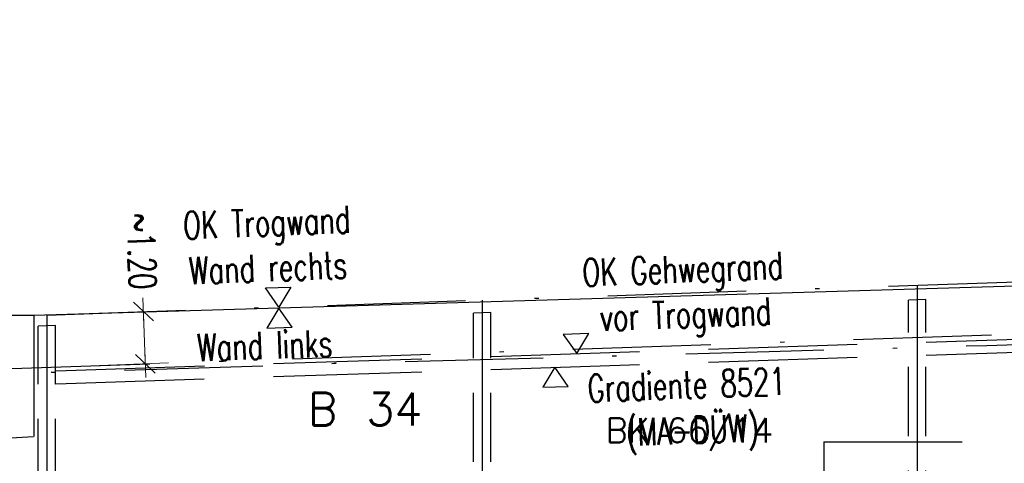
# Model space of a CAD drawing. Header units: metres. Extents: x 3458045 to 3462392, y 5482308 to 5484762.
# Tile 391 of 458: x 3461243 to 3461265, y 5484007 to 5484017. Entities that reach past the tile are written whole.
import ezdxf
from ezdxf.enums import TextEntityAlignment as Align

# ---------------------------------------------------------------- set-up
doc = ezdxf.new("R2010")
doc.units = ezdxf.units.M
doc.header["$PDMODE"] = 3
doc.header["$PDSIZE"] = 0.1
for name, pattern in [('AUSGEZOGEN', [2, 1, 1]), ('DURCHGEZOGEN', [0]), ('STRICHPUNKT2', [12.7, 6.35, -3.175, 0, -3.175]), ('VERDECKT2', [4.7625, 3.175, -1.5875])]:
    doc.linetypes.add(name, pattern=pattern)
doc.layers.get('0').update_dxf_attribs({"linetype": 'CONTINUOUS'})
doc.layers.get('DEFPOINTS').update_dxf_attribs({"linetype": 'CONTINUOUS'})
for name, color, linetype in [('BAUER_BK 2014', 1, 'CONTINUOUS'), ('BAUER_BK BESTAND', 170, 'CONTINUOUS'), ('GGUTEXT', 7, 'DURCHGEZOGEN'), ('SP_BW5xx-SchutzbauwerkBASF', 7, 'VERDECKT2'), ('SP_FUGENBÄNDER', 2, 'AUSGEZOGEN'), ('SP_GELÄNDE-PLANUNG', 10, 'CONTINUOUS'), ('SP_Gradiente-Achse-6522', 92, 'STRICHPUNKT2'), ('SP_Trogwand_L6', 2, 'CONTINUOUS'), ('SP_Tunneldecke_L7+8-Schnitt', 2, 'CONTINUOUS'), ('SP_VERM', 1, 'CONTINUOUS'), ('WBObjTx', 7, 'CONTINUOUS')]:
    doc.layers.add(name, color=color, linetype=linetype)
doc.styles.add('ROMANS', font='ROMANS')
doc.styles.add('SP_F', font='romans.shx', dxfattribs={"width": 0.7, "bigfont": 'sp_f.shx'})
doc.styles.get("Standard").update_dxf_attribs({"font": 'txt.shx'})
doc.dimstyles.new('SOFI25$0', dxfattribs={"dimtxt": 2.5, "dimasz": 0.25, "dimexe": 0.9, "dimexo": 0.625, "dimgap": 0.675, "dimtad": 1, "dimdec": 3, "dimrnd": 0.001, "dimzin": 1, "dimdsep": 46, "dimtxsty": 'SP_F', "dimblk1": 'SOF_BEMSTR1', "dimblk2": 'SOF_BEMSTR2', "dimsah": 1, "dimcen": 2.5, "dimse1": 1, "dimse2": 1, "dimclrd": 1, "dimclre": 1, "dimclrt": 1, "dimaunit": 2, "dimadec": 3, "dimazin": 0, "dimtfac": 1, "dimtdec": 3, "dimtmove": 0, "dimatfit": 3, "dimfxl": 1, "dimtolj": 1, "dimtzin": 0, "dimlwd": 0, "dimlwe": 0, "dimarcsym": 0})

# ---------------------------------------------------------------- blocks, each defined once
blk = doc.blocks.new('SOF_LEVELMARK_FINISHED')
at = {"color": 0, "linetype": 'Continuous'}
for p, q in [((0, 0), (-0.65, 1)), ((-0.65, 1), (0.65, 1)), ((0.65, 1), (0, 0))]:
    blk.add_line(p, q, dxfattribs=at)
blk = doc.blocks.new('SOF_BEMSTR2')
at = {"color": 0, "linetype": 'ByBlock', "lineweight": -2}
for p, q in [((0, -20), (0, 8.5)), ((3.535, 3.535), (-3.535, -3.535)), ((-5, 0), (5, 0))]:
    blk.add_line(p, q, dxfattribs=at)
blk = doc.blocks.new('SOF_BEMSTR1')
at = {"color": 0, "linetype": 'ByBlock', "lineweight": -2}
for p, q in [((0, 20), (0, -8.5)), ((3.535, 3.535), (-3.535, -3.535)), ((-5, 0), (5, 0))]:
    blk.add_line(p, q, dxfattribs=at)
blk = doc.blocks.new('*D374')
at = {"layer": 'DEFPOINTS', "color": 0, "linetype": 'AUSGEZOGEN', "transparency": 16777216}
for p in [(3461244.727, 5484010.38), (3461245.402, 5484010.404), (3461244.77, 5484009.18)]:
    blk.add_point(p, dxfattribs=at)
at = {"layer": 'SP_VERM', "color": 1, "linetype": 'AUSGEZOGEN', "lineweight": 0, "transparency": 16777216}
blk.add_line((3461245.442, 5484009.267), (3461245.404, 5484010.341), dxfattribs=at)
at = {"layer": 'SP_VERM', "color": 1, "linetype": 'AUSGEZOGEN', "lineweight": 0, "transparency": 16777216, "xscale": 0.0625, "yscale": 0.0625, "zscale": 0.0625}
for name, p, rotation in [('SOF_BEMSTR1', (3461245.402, 5484010.404), 92.05223884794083), ('SOF_BEMSTR2', (3461245.445, 5484009.204), 272.0522388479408)]:
    blk.add_blockref(name, p, dxfattribs=dict(at, rotation=rotation))
at = {"layer": 'SP_VERM', "color": 1, "linetype": 'AUSGEZOGEN', "transparency": 16777216, "insert": (3461245.36, 5484011.793), "char_height": 0.625, "attachment_point": 5, "rotation": 272.0522, "style": 'SP_F'}
blk.add_mtext('\\A1;\\A1;~1.20{\\H.7x;\\S^ ;}', dxfattribs=at)
blk = doc.blocks.new('A$C733D3959')
at = {"layer": 'GGUTEXT', "color": 7}
blk.add_text('B 34', height=0.75, dxfattribs=at).set_placement((-1.945, 2.302))
blk = doc.blocks.new('A$C78052E65')
at = {"layer": 'WBObjTx', "color": 7, "style": 'ROMANS'}
blk.add_text('BK 66/14', height=0.56092, dxfattribs=at).set_placement((-3.4117, 2.467), align=Align.CENTER)

msp = doc.modelspace()

# ---------------------------------------------------------------- linework, layer by layer
at = {"layer": 'SP_BW5xx-SchutzbauwerkBASF', "color": 7, "linetype": 'VERDECKT2'}
msp.add_line((3461261.0393, 5484007.4145), (3461261.0393, 5484006.2719), dxfattribs=at)
msp.add_lwpolyline([(3461261.0393, 5484007.4145), (3461323.1004, 5484007.3442)], dxfattribs=at)
at = {"layer": 'SP_FUGENBÄNDER', "color": 1, "linetype": 'VERDECKT2', "ltscale": 0.5}
for p, q in [((3461263.3844, 5484010.6784), (3461262.9844, 5484010.6664)), ((3461262.9844, 5484002.7807), (3461262.9844, 5484010.6664)), ((3461263.3844, 5484002.7808), (3461263.3844, 5484010.6784)), ((3461253.3844, 5484010.379), (3461252.9844, 5484010.367)), ((3461252.9844, 5484002.1863), (3461252.9844, 5484010.367)), ((3461253.3844, 5484002.1863), (3461253.3844, 5484010.379)), ((3461243.3844, 5484010.0796), (3461242.9844, 5484010.0676)), ((3461242.9844, 5484001.5918), (3461242.9844, 5484010.0676)), ((3461243.3844, 5484001.5919), (3461243.3844, 5484010.0796))]:
    msp.add_line(p, q, dxfattribs=at)
at = {"layer": 'SP_GELÄNDE-PLANUNG', "color": 1, "linetype": 'VERDECKT2'}
msp.add_lwpolyline([(3461238.6272, 5484008.5984), (3461243.6272, 5484008.7544), (3461248.6272, 5484008.9163), (3461253.6272, 5484009.0828), (3461258.6272, 5484009.248), (3461263.6272, 5484009.4118), (3461268.6272, 5484009.5749), (3461273.6272, 5484009.7375), (3461278.6272, 5484009.9003), (3461283.6272, 5484010.0652), (3461288.6272, 5484010.2329), (3461293.6272, 5484010.4033), (3461298.6272, 5484010.5765), (3461303.6272, 5484010.7524), (3461308.6272, 5484010.9311), (3461313.6272, 5484011.1126), (3461318.6272, 5484011.2969), (3461323.6272, 5484011.4827), (3461328.6272, 5484011.6686)], dxfattribs=at)
at = {"layer": 'SP_GELÄNDE-PLANUNG', "color": 2, "linetype": 'VERDECKT2'}
msp.add_lwpolyline([(3461208.6284, 5484008.0779), (3461213.6284, 5484008.2), (3461218.6285, 5484008.3283), (3461223.6285, 5484008.4622), (3461228.6286, 5484008.6017), (3461233.6286, 5484008.7466), (3461238.6287, 5484008.897), (3461243.6288, 5484009.053), (3461248.6288, 5484009.2149), (3461253.6288, 5484009.3814), (3461258.6288, 5484009.5466), (3461263.6288, 5484009.7104), (3461268.6288, 5484009.8734), (3461273.1844, 5484010.0217)], dxfattribs=at)
at = {"layer": 'SP_Gradiente-Achse-6522', "ltscale": 0.5}
msp.add_line((3461242.3794, 5484009.0967), (3461323.1844, 5484011.8715), dxfattribs=at)
at = {"layer": 'SP_Gradiente-Achse-6522', "ltscale": 0.5, "flags": 128}
msp.add_lwpolyline([(3461154.7845, 5484005.5221), (3461159.7845, 5484005.6371), (3461164.7845, 5484006.1642), (3461169.7845, 5484006.6912), (3461174.7845, 5484007.2183), (3461179.7845, 5484007.5894), (3461184.7845, 5484007.7385), (3461189.7845, 5484007.8473), (3461194.7845, 5484007.9524), (3461199.7845, 5484008.0576), (3461204.7845, 5484008.1637), (3461209.7845, 5484008.2711), (3461214.7845, 5484008.3803), (3461219.7845, 5484008.4914), (3461224.7845, 5484008.6048), (3461229.7845, 5484008.7207), (3461234.7845, 5484008.8394), (3461239.8794, 5484008.9265), (3461244.8794, 5484009.0516), (3461249.7845, 5484009.215), (3461254.7845, 5484009.3479), (3461259.7845, 5484009.4852), (3461264.7845, 5484009.6273), (3461269.7845, 5484009.7744), (3461274.7845, 5484009.9266), (3461279.7845, 5484010.0833), (3461284.7845, 5484010.2431), (3461289.7845, 5484010.4056), (3461294.7845, 5484010.5707), (3461299.7845, 5484010.7382), (3461304.7845, 5484010.908), (3461309.7845, 5484011.08), (3461314.7845, 5484011.254), (3461319.7845, 5484011.4298), (3461324.7845, 5484011.6084), (3461329.7845, 5484011.7878), (3461334.7845, 5484011.9671), (3461339.7845, 5484012.1464), (3461344.7845, 5484012.3256), (3461349.7845, 5484012.5049), (3461354.7845, 5484012.6841), (3461359.7845, 5484012.8633), (3461364.7845, 5484013.0425), (3461369.7845, 5484013.2216), (3461374.7845, 5484013.4007), (3461379.7845, 5484013.5798), (3461384.7845, 5484013.7588), (3461389.7845, 5484013.9379), (3461394.7845, 5484014.1169), (3461399.7845, 5484014.2958), (3461404.7845, 5484014.4749), (3461409.7845, 5484014.6557), (3461414.7845, 5484014.8386), (3461419.7845, 5484015.0216), (3461424.7845, 5484015.1987), (3461429.7845, 5484015.3693), (3461434.7845, 5484015.5329), (3461439.7845, 5484015.6881), (3461444.7845, 5484015.8345), (3461449.7845, 5484015.972), (3461454.7845, 5484016.1008), (3461459.7845, 5484016.2207), (3461464.7845, 5484016.3317), (3461469.7845, 5484016.4339), (3461474.7845, 5484016.5273), (3461479.7845, 5484016.6119), (3461484.7845, 5484016.6876), (3461489.7845, 5484016.7545), (3461494.7845, 5484016.8125), (3461499.7845, 5484016.8617), (3461504.7845, 5484016.9021), (3461509.7845, 5484016.9337), (3461514.7845, 5484016.9564), (3461519.7845, 5484016.9703), (3461524.7845, 5484016.9753), (3461529.7845, 5484016.9715), (3461534.7845, 5484016.9585), (3461539.7845, 5484016.9367), (3461544.7845, 5484016.915), (3461549.7845, 5484016.8975), (3461554.7845, 5484016.8843), (3461559.7845, 5484016.8754), (3461564.7845, 5484016.8709), (3461569.7845, 5484016.8708), (3461574.7845, 5484016.875), (3461579.7845, 5484016.8835), (3461584.7845, 5484016.8964), (3461589.7845, 5484016.9137), (3461594.7845, 5484016.9353), (3461599.7845, 5484016.9612), (3461604.7845, 5484016.9903), (3461609.7845, 5484017.0196), (3461614.7845, 5484017.0488), (3461619.7845, 5484017.0781), (3461624.7845, 5484017.1073)], dxfattribs=at)
at = {"layer": 'SP_Trogwand_L6', "color": 2, "linetype": 'STRICHPUNKT2', "ltscale": 0.5}
msp.add_line((3461243.1844, 5484010.3237), (3461323.1415, 5484013.0707), dxfattribs=at)
at = {"layer": 'SP_Trogwand_L6'}
msp.add_line((3461273.1844, 5484011.2219), (3461242.8794, 5484010.3146), dxfattribs=at)
at = {"layer": 'SP_Trogwand_L6', "color": 2}
for p, q in [((3461263.1844, 5484011.0118), (3461263.1844, 5484003.6822)), ((3461253.1844, 5484010.6684), (3461253.1844, 5484003.0878)), ((3461243.1844, 5484010.3237), (3461243.1844, 5484002.4933))]:
    msp.add_line(p, q, dxfattribs=at)
at = {"layer": 'SP_Tunneldecke_L7+8-Schnitt'}
for q in [(3461242.3794, 5484010.3146), (3461242.8794, 5484007.5341)]:
    msp.add_line((3461242.8794, 5484010.3146), q, dxfattribs=at)
msp.add_lwpolyline([(3461234.561, 5484007.0396), (3461242.8764, 5484007.5339)], dxfattribs=at)

# ---------------------------------------------------------------- block references
at = {"layer": 'BAUER_BK 2014', "color": 0}
msp.add_blockref('A$C78052E65', (3461261.3621, 5484004.927), dxfattribs=at)
at = {"layer": 'BAUER_BK BESTAND', "color": 1}
msp.add_blockref('A$C733D3959', (3461251.126, 5484005.4876), dxfattribs=at)
at = {"layer": 'SP_GELÄNDE-PLANUNG', "color": 1, "linetype": 'VERDECKT2', "yscale": 0.4500000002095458, "zscale": 0.4500000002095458}
for p, xscale, rotation in [((3461255.3592, 5484009.4385), -0.4500000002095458, 2.223876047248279), ((3461254.8568, 5484009.1234), -0.4500000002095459, 181.9734407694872)]:
    msp.add_blockref('SOF_LEVELMARK_FINISHED', p, dxfattribs=dict(at, xscale=xscale, rotation=rotation))
at = {"layer": 'SP_Trogwand_L6', "color": 1, "zscale": 0.4500000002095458}
for p, xscale, yscale, rotation in [((3461248.5104, 5484010.5067), 0.4500000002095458, 0.4500000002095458, 1.810565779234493), ((3461248.5129, 5484010.4833), -0.4500000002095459, 0.4500000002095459, 182.2905251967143)]:
    msp.add_blockref('SOF_LEVELMARK_FINISHED', p, dxfattribs=dict(at, xscale=xscale, yscale=yscale, rotation=rotation))

# ---------------------------------------------------------------- texts
at = {"layer": 'SP_GELÄNDE-PLANUNG', "color": 1, "linetype": 'VERDECKT2', "char_height": 0.625, "width": 9.493892, "attachment_point": 1, "rotation": 2.15675, "style": 'SP_F'}
for s, insert in [('\\pi2.2053;OK Gehwegrand\\P\\pi2.5699;vor Trogwand', (3461253.2723, 5484011.5239)), ('\\pi2.2886;Gradiente 8521\\P\\pi3.1324;(MA-DÜW)', (3461253.3077, 5484008.8614))]:
    msp.add_mtext(s, dxfattribs=dict(at, insert=insert))
at = {"layer": 'SP_Trogwand_L6', "color": 1, "char_height": 0.625, "width": 9.493892, "style": 'SP_F'}
for s, insert, attachment_point, rotation in [('\\pi2.6324;OK Trogwand\\P\\pi2.7261;Wand rechts', (3461243.6697, 5484012.588), 1, 2.20858), ('\\pi3.0178;Wand links', (3461243.6248, 5484009.1628), 7, 1.89251)]:
    msp.add_mtext(s, dxfattribs=dict(at, insert=insert, attachment_point=attachment_point, rotation=rotation))

# ---------------------------------------------------------------- dimensions: what is measured, and where the dimension line sits
at = {"layer": 'SP_VERM', "color": 1, "linetype": 'AUSGEZOGEN'}
dim = msp.add_linear_dim(base=(3461245.4016, 5484010.4037), p1=(3461244.7702, 5484009.1803), p2=(3461244.7272, 5484010.3795), angle=92.05224, text='\\A1;~1.20{\\H.7x;\\S^ ;}', dimstyle='SOFI25$0', override={"dimpost": '~<>', "dimblk1": 'SOF_BEMSTR2', "dimblk2": 'SOF_BEMSTR1', "dimtmove": 2}, dxfattribs=at)
dim.commit()
dim.dimension.update_dxf_attribs({"geometry": '*D374', "text_midpoint": (3461245.3599, 5484011.7932), "dimtype": 160})

doc.saveas('drawing.dxf')
